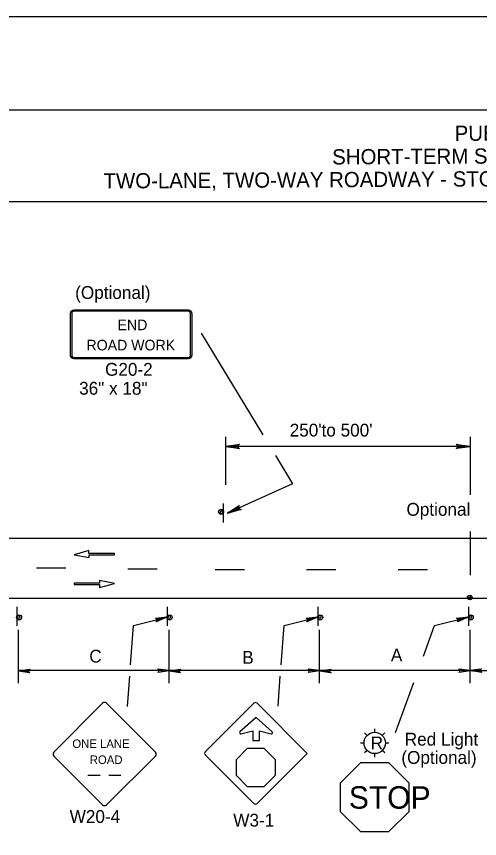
# Model space of a CAD drawing. Extents: x -14145 to -13521, y 30244 to 30661.
# Drawn here: x -13817.15 to -13809.56, y 30517.84 to 30531.31 of the extents above; entities that cross this region are included whole.
import ezdxf

# ---------------------------------------------------------------- set-up
doc = ezdxf.new("R2010")
doc.units = 0
for name, color, linetype in [('1', 7, 'Continuous'), ('10', 7, 'Continuous'), ('2', 7, 'Continuous'), ('3', 7, 'Continuous'), ('4', 7, 'Continuous'), ('61', 7, 'Continuous')]:
    doc.layers.add(name, color=color, linetype=linetype)

msp = doc.modelspace()

# ---------------------------------------------------------------- linework, layer by layer
at = {"layer": '1'}
for p, q in [((-13816.265, 30526.441), (-13816.265, 30525.753)), ((-13816.24, 30526.441), (-13816.24, 30525.753)), ((-13814.331, 30526.492), (-13816.204, 30526.492)), ((-13814.331, 30526.492), (-13816.204, 30526.492)), ((-13814.331, 30526.477), (-13816.204, 30526.477)), ((-13814.331, 30526.477), (-13816.204, 30526.477)), ((-13814.295, 30525.753), (-13814.295, 30526.441)), ((-13814.27, 30525.753), (-13814.27, 30526.441)), ((-13816.204, 30525.716), (-13814.331, 30525.716)), ((-13816.204, 30525.701), (-13814.331, 30525.701)), ((-13813.724, 30524.42), (-13813.724, 30523.631)), ((-13809.715, 30524.42), (-13809.715, 30523.468)), ((-13809.715, 30524.261), (-13813.724, 30524.261)), ((-13813.757, 30523.016), (-13813.757, 30523.328)), ((-13813.757, 30523.016), (-13813.757, 30523.328)), ((-13821.088, 30522.756), (-13794.808, 30522.756)), ((-13809.715, 30522.868), (-13809.715, 30522.152)), ((-13815.959, 30522.554), (-13816.2, 30522.487)), ((-13816.2, 30522.487), (-13815.957, 30522.441)), ((-13815.959, 30522.508), (-13815.959, 30522.554)), ((-13815.543, 30522.508), (-13815.959, 30522.508)), ((-13815.957, 30522.441), (-13815.957, 30522.486)), ((-13815.957, 30522.486), (-13815.543, 30522.486)), ((-13815.543, 30522.486), (-13815.543, 30522.508)), ((-13816.336, 30522.264), (-13816.816, 30522.264)), ((-13814.842, 30522.252), (-13815.322, 30522.252)), ((-13813.414, 30522.24), (-13813.894, 30522.24)), ((-13811.914, 30522.24), (-13812.394, 30522.24)), ((-13810.414, 30522.24), (-13810.894, 30522.24)), ((-13815.786, 30522.018), (-13816.2, 30522.018)), ((-13816.2, 30522.018), (-13816.2, 30521.996)), ((-13816.2, 30521.996), (-13815.784, 30521.996)), ((-13815.543, 30522.017), (-13815.786, 30522.063)), ((-13815.786, 30522.063), (-13815.786, 30522.018)), ((-13815.784, 30521.951), (-13815.543, 30522.017)), ((-13815.784, 30521.996), (-13815.784, 30521.951)), ((-13821.088, 30521.772), (-13794.808, 30521.772)), ((-13817.143, 30521.633), (-13817.143, 30521.321)), ((-13817.143, 30521.633), (-13817.143, 30521.321)), ((-13814.677, 30521.633), (-13814.677, 30521.321)), ((-13814.677, 30521.633), (-13814.677, 30521.321)), ((-13812.211, 30521.633), (-13812.211, 30521.321)), ((-13812.211, 30521.633), (-13812.211, 30521.321)), ((-13809.745, 30521.633), (-13809.745, 30521.321)), ((-13809.745, 30521.633), (-13809.745, 30521.321)), ((-13815.23, 30521.326), (-13814.683, 30521.466)), ((-13812.764, 30521.326), (-13812.217, 30521.466)), ((-13810.298, 30521.326), (-13809.751, 30521.466)), ((-13815.277, 30520.683), (-13815.23, 30521.326)), ((-13812.811, 30520.683), (-13812.764, 30521.326)), ((-13810.481, 30520.827), (-13810.298, 30521.326)), ((-13817.113, 30520.384), (-13817.113, 30521.258)), ((-13814.647, 30520.384), (-13814.647, 30521.258)), ((-13812.181, 30520.384), (-13812.181, 30521.258)), ((-13809.715, 30520.384), (-13809.715, 30521.258)), ((-13814.647, 30520.588), (-13817.113, 30520.588)), ((-13815.327, 30520.002), (-13815.291, 30520.497)), ((-13812.181, 30520.588), (-13814.647, 30520.588)), ((-13812.861, 30520.006), (-13812.825, 30520.497)), ((-13809.715, 30520.588), (-13812.181, 30520.588)), ((-13809.715, 30520.588), (-13808.455, 30520.588)), ((-13810.938, 30519.576), (-13810.639, 30520.393)), ((-13815.739, 30520.053), (-13816.534, 30519.25)), ((-13814.87, 30519.25), (-13815.673, 30520.053)), ((-13814.055, 30519.259), (-13813.259, 30520.053)), ((-13813.207, 30520.053), (-13812.384, 30519.232)), ((-13813.222, 30519.822), (-13813.486, 30519.582)), ((-13812.958, 30519.582), (-13813.222, 30519.822)), ((-13813.47, 30519.552), (-13813.277, 30519.603)), ((-13813.277, 30519.603), (-13813.277, 30519.444)), ((-13813.167, 30519.444), (-13813.167, 30519.603)), ((-13813.167, 30519.603), (-13812.974, 30519.552)), ((-13811.403, 30519.527), (-13811.444, 30519.568)), ((-13811.279, 30519.578), (-13811.279, 30519.636)), ((-13811.114, 30519.568), (-13811.155, 30519.527)), ((-13813.277, 30519.444), (-13813.167, 30519.444)), ((-13811.512, 30519.403), (-13811.454, 30519.403)), ((-13811.104, 30519.403), (-13811.046, 30519.403)), ((-13811.403, 30519.279), (-13811.444, 30519.238)), ((-13811.114, 30519.238), (-13811.155, 30519.279)), ((-13816.534, 30519.184), (-13815.739, 30518.389)), ((-13815.673, 30518.389), (-13814.87, 30519.184)), ((-13813.259, 30518.41), (-13814.055, 30519.205)), ((-13812.384, 30519.232), (-13813.207, 30518.41)), ((-13811.279, 30519.17), (-13811.279, 30519.228)), ((-13815.975, 30518.876), (-13815.776, 30518.876)), ((-13815.632, 30518.876), (-13815.439, 30518.876))]:
    msp.add_line(p, q, dxfattribs=at)
for points in [[(-13814.863, 30521.442), (-13814.851, 30521.43), (-13814.683, 30521.466), (-13814.863, 30521.442), (-13814.869, 30521.448), (-13814.683, 30521.466), (-13814.845, 30521.412), (-13814.851, 30521.4), (-13814.683, 30521.466), (-13814.857, 30521.388), (-13814.851, 30521.4)], [(-13812.397, 30521.442), (-13812.385, 30521.43), (-13812.217, 30521.466), (-13812.397, 30521.442), (-13812.403, 30521.448), (-13812.217, 30521.466), (-13812.379, 30521.412), (-13812.385, 30521.4), (-13812.217, 30521.466), (-13812.391, 30521.388), (-13812.385, 30521.4)], [(-13809.931, 30521.442), (-13809.919, 30521.43), (-13809.751, 30521.466), (-13809.931, 30521.442), (-13809.937, 30521.448), (-13809.751, 30521.466), (-13809.913, 30521.412), (-13809.919, 30521.4), (-13809.751, 30521.466), (-13809.925, 30521.388), (-13809.919, 30521.4)], [(-13816.933, 30520.558), (-13816.939, 30520.57), (-13817.113, 30520.582), (-13816.933, 30520.558), (-13816.927, 30520.552), (-13817.113, 30520.582), (-13816.939, 30520.588), (-13816.933, 30520.6), (-13817.113, 30520.582), (-13816.927, 30520.612), (-13816.933, 30520.6)], [(-13814.827, 30520.612), (-13814.821, 30520.594), (-13814.647, 30520.588), (-13814.827, 30520.612), (-13814.833, 30520.618), (-13814.647, 30520.588), (-13814.821, 30520.582), (-13814.827, 30520.564), (-13814.647, 30520.588), (-13814.833, 30520.558), (-13814.827, 30520.564)], [(-13814.467, 30520.558), (-13814.473, 30520.57), (-13814.647, 30520.582), (-13814.467, 30520.558), (-13814.461, 30520.552), (-13814.647, 30520.582), (-13814.473, 30520.588), (-13814.467, 30520.6), (-13814.647, 30520.582), (-13814.461, 30520.612), (-13814.467, 30520.6)], [(-13812.361, 30520.612), (-13812.355, 30520.594), (-13812.181, 30520.588), (-13812.361, 30520.612), (-13812.367, 30520.618), (-13812.181, 30520.588), (-13812.355, 30520.582), (-13812.361, 30520.564), (-13812.181, 30520.588), (-13812.367, 30520.558), (-13812.361, 30520.564)], [(-13812.001, 30520.558), (-13812.007, 30520.57), (-13812.181, 30520.582), (-13812.001, 30520.558), (-13811.995, 30520.552), (-13812.181, 30520.582), (-13812.007, 30520.588), (-13812.001, 30520.6), (-13812.181, 30520.582), (-13811.995, 30520.612), (-13812.001, 30520.6)], [(-13809.895, 30520.612), (-13809.889, 30520.594), (-13809.715, 30520.588), (-13809.895, 30520.612), (-13809.901, 30520.618), (-13809.715, 30520.588), (-13809.889, 30520.582), (-13809.895, 30520.564), (-13809.715, 30520.588), (-13809.901, 30520.558), (-13809.895, 30520.564)], [(-13809.535, 30520.57), (-13809.547, 30520.582), (-13809.715, 30520.588), (-13809.535, 30520.57), (-13809.529, 30520.558), (-13809.715, 30520.588), (-13809.547, 30520.6), (-13809.541, 30520.612), (-13809.715, 30520.588), (-13809.529, 30520.618), (-13809.541, 30520.612)], [(-13813.36, 30518.684), (-13813.545, 30518.87), (-13813.545, 30519.132), (-13813.36, 30519.318), (-13813.097, 30519.318), (-13812.911, 30519.132), (-13812.911, 30518.87), (-13813.097, 30518.684), (-13813.36, 30518.684)], [(-13811.843, 30518.28), (-13811.512, 30517.95), (-13811.046, 30517.95), (-13810.716, 30518.28), (-13810.716, 30518.746), (-13811.046, 30519.076), (-13811.512, 30519.076), (-13811.843, 30518.746), (-13811.843, 30518.28)]]:
    msp.add_lwpolyline(points, dxfattribs=at)
for centre, radius in [((-13813.796, 30523.189), 0.0408), ((-13809.722, 30521.786), 0.0379), ((-13809.721, 30521.786), 0.014), ((-13817.104, 30521.46), 0.0408), ((-13814.638, 30521.46), 0.0408), ((-13812.172, 30521.46), 0.0408), ((-13809.706, 30521.46), 0.0408), ((-13811.279, 30519.403), 0.175)]:
    msp.add_circle(centre, radius, dxfattribs=at)
for centre, radius, start, end in [((-13813.791, 30523.181), 0.0214, 9.521, 4.2501), ((-13817.109, 30521.468), 0.0214, 189.521, 184.2501), ((-13814.643, 30521.468), 0.0214, 189.521, 184.2501), ((-13812.177, 30521.468), 0.0214, 189.521, 184.2501), ((-13809.711, 30521.468), 0.0214, 189.521, 184.2501), ((-13815.706, 30520.02), 0.0465, 45, 135), ((-13813.233, 30520.027), 0.0376, 45, 135), ((-13813.474, 30519.57), 0.0178, 132.5836, 284.3022), ((-13812.969, 30519.57), 0.0178, 255.6978, 47.4164), ((-13816.501, 30519.218), 0.0465, 135, 225), ((-13814.903, 30519.217), 0.0465, 315, 45), ((-13814.028, 30519.232), 0.0376, 135, 225), ((-13815.706, 30518.422), 0.0465, 225, 315), ((-13813.233, 30518.437), 0.0376, 225, 315)]:
    msp.add_arc(centre, radius, start, end, dxfattribs=at)
for centre, major_axis, ratio, start_param, end_param in [((-13816.205, 30526.44), (0.0609, 0), 0.839899, 1.570796, 3.141593), ((-13816.205, 30526.44), (0, -0.0365), 0.999938, 3.141593, 4.712389), ((-13814.333, 30526.44), (-0.0609, 0), 0.839899, 3.141593, 4.712389), ((-13814.333, 30526.44), (0, 0.0365), 0.999938, 4.712389, 6.283185), ((-13816.205, 30525.752), (0.0609, 0), 0.839899, 3.141593, 4.712389), ((-13816.205, 30525.752), (0, -0.0365), 0.999938, 4.712389, 6.283185), ((-13814.333, 30525.752), (0, 0.0365), 0.999938, 3.141593, 4.712389), ((-13814.333, 30525.752), (-0.0609, 0), 0.839899, 1.570796, 3.141593)]:
    msp.add_ellipse(centre, major_axis=major_axis, ratio=ratio, start_param=start_param, end_param=end_param, dxfattribs=at)
at = {"layer": '10'}
for p, q in [((-13823.874, 30529.777), (-13792.422, 30529.777)), ((-13823.874, 30528.277), (-13792.422, 30528.277))]:
    msp.add_line(p, q, dxfattribs=at)
at = {"layer": '3'}
for points in [[(-13814.12, 30526.116), (-13813.11, 30524.45)], [(-13813.506, 30524.234), (-13813.514, 30524.25), (-13813.724, 30524.261), (-13813.506, 30524.234), (-13813.495, 30524.224), (-13813.724, 30524.261), (-13813.514, 30524.271), (-13813.506, 30524.287), (-13813.724, 30524.261), (-13813.495, 30524.298), (-13813.506, 30524.287)], [(-13809.933, 30524.288), (-13809.925, 30524.273), (-13809.715, 30524.261), (-13809.933, 30524.288), (-13809.944, 30524.298), (-13809.715, 30524.261), (-13809.925, 30524.251), (-13809.932, 30524.235), (-13809.715, 30524.261), (-13809.944, 30524.225), (-13809.932, 30524.235)], [(-13812.906, 30524.114), (-13812.625, 30523.65), (-13813.692, 30523.165)], [(-13813.483, 30523.23), (-13813.497, 30523.241), (-13813.692, 30523.165), (-13813.483, 30523.23), (-13813.469, 30523.226), (-13813.692, 30523.165), (-13813.506, 30523.261), (-13813.505, 30523.278), (-13813.692, 30523.165), (-13813.499, 30523.293), (-13813.505, 30523.278)]]:
    msp.add_lwpolyline(points, dxfattribs=at)
at = {"layer": '61'}
msp.add_lwpolyline([(-13824.174, 30531.307), (-13791.174, 30531.307), (-13791.174, 30505.807), (-13824.174, 30505.807)], close=True, dxfattribs=at)

# ---------------------------------------------------------------- texts
at = {"layer": '1'}
for s, height, p in [('END', 0.173, (-13815.491, 30526.166)), ('ROAD WORK', 0.173, (-13816, 30525.835)), ('ONE LANE', 0.1386, (-13816.231, 30519.321)), ('ROAD', 0.1389, (-13815.946, 30519.058)), ('STOP', 0.368, (-13811.703, 30518.325))]:
    msp.add_text(s, height=height, dxfattribs=at).set_placement(p)
at = {"layer": '2'}
for s, p in [('(Optional)', (-13816.185, 30526.678)), ('G20-2', (-13815.696, 30525.419)), ('36" x 18"', (-13816.12, 30525.109)), ("250'to 500'", (-13812.672, 30524.423)), ('Optional', (-13810.759, 30523.125)), ('C', (-13815.954, 30520.719)), ('B', (-13813.448, 30520.699)), ('A', (-13811.014, 30520.739)), ('Red Light', (-13810.787, 30519.359)), ('R', (-13811.344, 30519.297)), ('(Optional)', (-13810.843, 30519.06)), ('W20-4', (-13816.275, 30518.092)), ('W3-1', (-13813.596, 30518.032))]:
    msp.add_text(s, height=0.21, dxfattribs=at).set_placement(p)
at = {"layer": '4'}
for s, p in [('PUBLICATION 213', (-13809.969, 30529.267)), ('SHORT-TERM STATIONARY OPERATION', (-13811.975, 30528.881)), ('TWO-LANE, TWO-WAY ROADWAY - STOP SIGN-CONTROLLED LANE CLOSURE', (-13815.721, 30528.487))]:
    msp.add_text(s, height=0.25, rotation=0.31, dxfattribs=at).set_placement(p)

doc.saveas('drawing.dxf')
